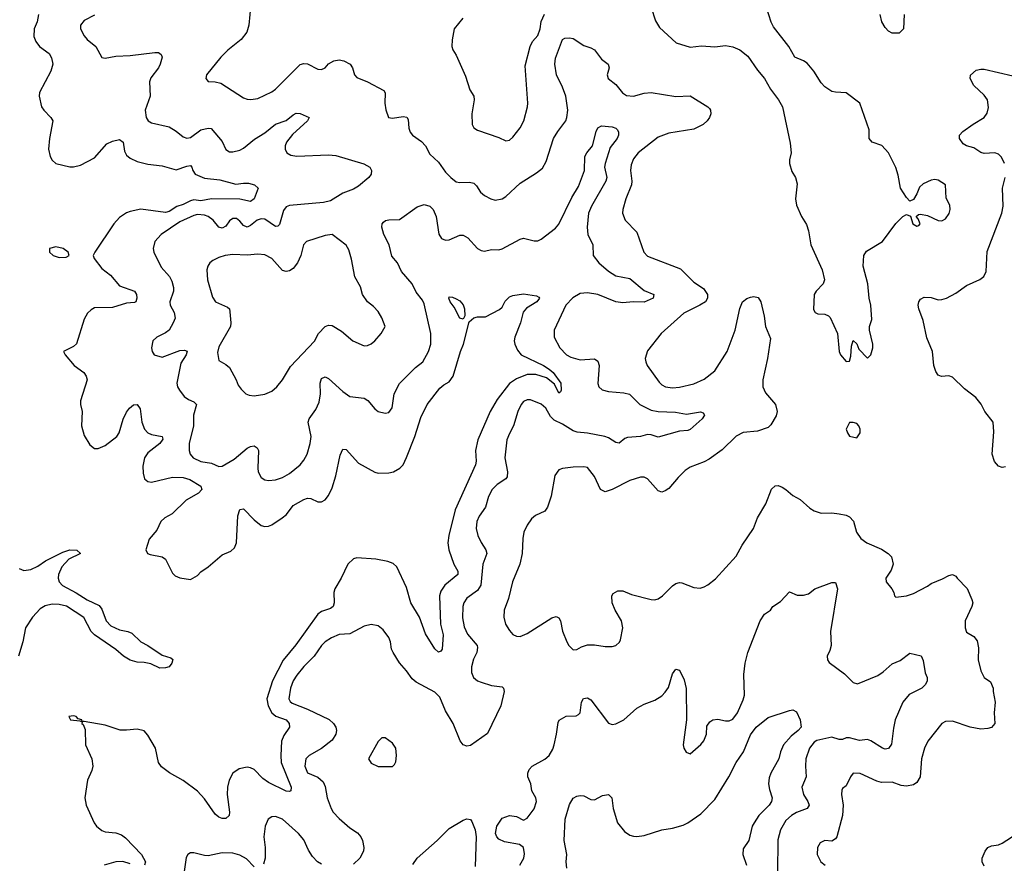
# Model space of a CAD drawing. Header units: inches. Extents: x 1682530 to 1839546, y 640742 to 791647.
# Tile 808 of 923: x 1761487 to 1767043, y 764701 to 769461. Entities that reach past the tile are written whole.
import ezdxf

# ---------------------------------------------------------------- set-up
doc = ezdxf.new("R2010")
doc.units = ezdxf.units.IN
doc.header["$MEASUREMENT"] = 0
doc.layers.add('B7766', color=7, linetype='Continuous')

msp = doc.modelspace()

# ---------------------------------------------------------------- linework, layer by layer
at = {"layer": 'B7766', "color": 5}
for points, elevation in [([(1762790.5, 769550), (1762779.3, 769430), (1762768.5, 769391.5), (1762736.3, 769350), (1762660.7, 769290), (1762622.8, 769250), (1762541, 769150), (1762538, 769130), (1762550, 769112), (1762590, 769111), (1762622.5, 769102.5), (1762750, 769020.4), (1762770, 769012.2), (1762790.4, 769010.4), (1762830, 769016.5), (1762910, 769054.3), (1762930, 769068.9), (1763070, 769207.6), (1763090, 769214.3), (1763110, 769213.1), (1763170, 769182), (1763190, 769180.8), (1763209.8, 769190.2), (1763230, 769211.7), (1763259.3, 769230), (1763290, 769234.2), (1763316.3, 769230), (1763351.8, 769210), (1763364.9, 769190), (1763375.8, 769150), (1763390, 769134.4), (1763450, 769110.3), (1763541.1, 769061.1), (1763548.6, 769048.6), (1763547, 768990), (1763553.3, 768953.3), (1763567.7, 768910), (1763590, 768905.3), (1763650, 768914.6), (1763671.7, 768911.7), (1763678.3, 768898.3), (1763682.3, 768850), (1763690, 768826), (1763703.1, 768810), (1763754, 768774), (1763777.6, 768750), (1763801.8, 768701.8), (1763850, 768656.5), (1763890, 768600.3), (1763918.9, 768570), (1763950, 768546.9), (1763970, 768542.4), (1764025, 768544.9), (1764050, 768538), (1764064.2, 768524.2), (1764087.4, 768487.4), (1764110, 768468.4), (1764146, 768450), (1764170, 768443.7), (1764210, 768450.4), (1764230, 768463.7), (1764310, 768539.5), (1764403.6, 768596.4), (1764436.1, 768623.9), (1764458.2, 768661.8), (1764499.8, 768790), (1764522.8, 768830), (1764567.8, 768890), (1764575, 768910), (1764580.2, 768950), (1764567.8, 769030), (1764550, 769080.3), (1764516.7, 769150), (1764506.4, 769210), (1764510, 769243.8), (1764549.7, 769349.7), (1764563.8, 769356.2), (1764590, 769359.7), (1764610, 769355), (1764670, 769315.8), (1764710, 769302.6), (1764730, 769290.4), (1764770, 769238.7), (1764807.7, 769210), (1764812.7, 769190), (1764801.6, 769150), (1764808, 769130), (1764850, 769096.4), (1764888.2, 769048.2), (1764910, 769033.8), (1764950, 769030.2), (1765010, 769047.1), (1765049.8, 769050.2), (1765190, 769028.6), (1765270, 769031.6), (1765370.8, 768970), (1765379.9, 768959.9), (1765385.5, 768950), (1765386.7, 768930), (1765379.5, 768910), (1765365.7, 768890), (1765343.1, 768870), (1765290, 768843.5), (1765150, 768820.8), (1765090, 768798.2), (1764976.9, 768710), (1764950, 768676.2), (1764937.6, 768642.4), (1764933.4, 768610), (1764941.3, 768550), (1764939.4, 768530), (1764907.8, 768450), (1764890.4, 768390.4), (1764888.9, 768370), (1764903.8, 768330), (1764970, 768263), (1765009.1, 768150), (1765030, 768127.1), (1765216.3, 768056.3), (1765290, 767981), (1765344.6, 767944.6), (1765368.8, 767910), (1765368.8, 767890), (1765356.3, 767870), (1765325, 767850), (1765233.9, 767806.1), (1765107, 767690), (1765030, 767592.7), (1765017.1, 767550), (1765019.3, 767530), (1765028.2, 767510), (1765095.1, 767415.1), (1765110, 767400.4), (1765130.3, 767390.3), (1765170, 767384.9), (1765210, 767388.2), (1765290, 767406.4), (1765350, 767432.1), (1765410, 767479.7), (1765479.2, 767590), (1765524.5, 767710), (1765550, 767830.8), (1765565.4, 767870), (1765590, 767888.8), (1765610, 767895.3), (1765630, 767898.5), (1765653, 767893), (1765668.5, 767870), (1765687.7, 767787.7), (1765694.6, 767730), (1765722.6, 767662.6), (1765706.7, 767550), (1765680.3, 767430), (1765680.3, 767390), (1765695.5, 767355.5), (1765752.2, 767290), (1765761.1, 767250), (1765754.7, 767225.3), (1765725.5, 767174.5), (1765710, 767161), (1765650, 767140.4), (1765570, 767132.8), (1765530, 767111.9), (1765450, 767034.5), (1765378.1, 766981.9), (1765350, 766965.8), (1765270, 766935.6), (1765242.1, 766917.9), (1765202, 766878), (1765150, 766816), (1765130, 766802), (1765110, 766795.6), (1765090, 766803.1), (1765030, 766869.7), (1765010, 766879.1), (1764990, 766880.4), (1764930, 766861), (1764830, 766809.8), (1764790, 766797.8), (1764764.4, 766810), (1764730, 766884.5), (1764690, 766934), (1764670, 766938.7), (1764610, 766936.9), (1764550.3, 766929.7), (1764530, 766920.9), (1764506.7, 766890), (1764486.6, 766773.4), (1764465.3, 766710), (1764450, 766688), (1764396.9, 766663.1), (1764374.6, 766645.4), (1764350.3, 766609.7), (1764332, 766570), (1764325.8, 766534.2), (1764322, 766450), (1764309.3, 766390), (1764267.5, 766290), (1764245.3, 766194.7), (1764221.5, 766130), (1764219, 766090), (1764229.1, 766050), (1764250, 766014), (1764270, 765993.1), (1764290, 765982.3), (1764310, 765981.5), (1764350, 765997.3), (1764490, 766086.4), (1764514.6, 766094.6), (1764530, 766086.8), (1764539.3, 766070), (1764550, 766011.3), (1764573.4, 765950), (1764584.9, 765930), (1764610, 765906), (1764630, 765906.7), (1764657.7, 765922.3), (1764690, 765933.1), (1764730, 765934.6), (1764790, 765924.9), (1764830, 765923.8), (1764850, 765930.5), (1764871.1, 765948.9), (1764877.7, 765962.3), (1764889.6, 766030), (1764883, 766070), (1764847.2, 766130), (1764830.9, 766170), (1764827.8, 766210), (1764835.6, 766224.4), (1764861.7, 766238.3), (1764890, 766238.9), (1764938.4, 766218.4), (1765050, 766189), (1765070, 766187.6), (1765090, 766193.7), (1765113.6, 766210), (1765170, 766266.4), (1765190, 766280.3), (1765210, 766285.3), (1765222.9, 766282.9), (1765290, 766258), (1765326.6, 766253.4), (1765350, 766260.5), (1765370, 766273), (1765413.3, 766306.7), (1765530, 766434.4), (1765564, 766496), (1765626.6, 766590), (1765650, 766650.8), (1765696.3, 766730), (1765728.6, 766811.4), (1765750, 766830.6), (1765767.2, 766832.8), (1765790, 766824.4), (1765810, 766810.4), (1765850, 766777), (1765890, 766753.1), (1765945.1, 766705.1), (1765970, 766690.3), (1766010, 766677.6), (1766070, 766678.4), (1766110, 766672.4), (1766150, 766664.9), (1766170, 766655.5), (1766191.1, 766631.1), (1766208.9, 766570), (1766233.1, 766533.1), (1766266.4, 766510), (1766350, 766474), (1766387, 766450), (1766405.3, 766430), (1766415.8, 766390), (1766404.2, 766355.8), (1766373.4, 766310), (1766375.5, 766290), (1766408, 766250), (1766419.1, 766230), (1766422.8, 766210), (1766430, 766202.8), (1766490, 766210.4), (1766530, 766223.7), (1766610, 766265.5), (1766630, 766280.5), (1766694, 766306), (1766730, 766326), (1766750, 766330.7), (1766770, 766322), (1766776, 766310), (1766832.8, 766252.7), (1766860.4, 766190), (1766864.4, 766170), (1766860.4, 766150), (1766822, 766070), (1766822.4, 766030), (1766830, 766006), (1766870, 765980.7), (1766890, 765956), (1766897.2, 765917.2), (1766895.6, 765850), (1766910, 765786.8), (1766930, 765750.4), (1766964.8, 765724.8), (1766980.3, 765690), (1766979.5, 765670), (1766991.5, 765610), (1766985.7, 765550), (1766988.5, 765490), (1766970, 765467.8), (1766950, 765461.1), (1766910, 765458.2), (1766850, 765468.7), (1766750, 765504), (1766710, 765500.5), (1766690.2, 765489.8), (1766611.8, 765390), (1766591.6, 765350), (1766576.1, 765290), (1766567.2, 765190), (1766550, 765157.4), (1766530, 765143.5), (1766490, 765135.7), (1766460.4, 765140.4), (1766410, 765158.4), (1766350, 765156.9), (1766324.4, 765164.4), (1766230, 765208), (1766190, 765209.6), (1766175.3, 765190), (1766150, 765139), (1766130, 765124), (1766125.5, 765114.5), (1766123.7, 765090), (1766132.8, 765030), (1766130.2, 764970), (1766097.4, 764850), (1766090, 764838.4), (1766070, 764826), (1766030, 764829.5), (1766003.4, 764816.6), (1765988, 764790), (1765986, 764750), (1766007.3, 764710), (1766031, 764690)], 760), ([(1761593.6, 769490), (1761584.9, 769450), (1761569.1, 769410), (1761567.2, 769367.2), (1761578.7, 769338.7), (1761598.9, 769310), (1761652.9, 769270), (1761666.3, 769246.3), (1761673.4, 769210), (1761663.2, 769170), (1761598.4, 769050), (1761596.4, 769030), (1761610.3, 768970), (1761622.6, 768950), (1761663.6, 768910), (1761673.8, 768890), (1761654.6, 768790), (1761650.3, 768730), (1761658, 768690), (1761669.3, 768669.3), (1761690, 768650.4), (1761770, 768630.2), (1761790, 768630.2), (1761830, 768639.6), (1761910, 768682), (1761979.2, 768760.8), (1762010, 768776.4), (1762050, 768784.4), (1762070, 768770.7), (1762078.6, 768718.6), (1762090, 768697.4), (1762110, 768679.7), (1762150, 768660.7), (1762210, 768646.4), (1762290, 768637.6), (1762370, 768614.6), (1762430, 768635.7), (1762450, 768638), (1762459, 768630), (1762464.3, 768610), (1762476.5, 768590), (1762530, 768566.4), (1762616.9, 768556.9), (1762706.5, 768533.5), (1762750, 768539.3), (1762778, 768538), (1762811.3, 768530), (1762833.4, 768510), (1762810.2, 768450), (1762790, 768435.3), (1762730, 768448.5), (1762570, 768449.9), (1762510, 768440.1), (1762470, 768444.5), (1762450, 768439.9), (1762410, 768418.9), (1762373.6, 768406.4), (1762330, 768379.6), (1762310, 768374.1), (1762170, 768392.6), (1762110, 768379.5), (1762090, 768372.1), (1762050, 768345.7), (1762018.6, 768310), (1761910.4, 768150), (1761902, 768130), (1761907.1, 768112.9), (1761950, 768057), (1761999.3, 768019.3), (1762050, 767959.6), (1762135.5, 767930), (1762146.4, 767910), (1762148.5, 767890), (1762142, 767870), (1762134.1, 767865.9), (1762090, 767861.4), (1762010, 767838.1), (1761910, 767835.3), (1761890, 767824.7), (1761870, 767806.3), (1761850, 767771.8), (1761806.9, 767633.1), (1761790, 767616.4), (1761734, 767590), (1761744, 767570), (1761794, 767510), (1761849, 767470), (1761862.2, 767450), (1761867.9, 767430), (1761830.2, 767310), (1761829.2, 767289.2), (1761840.3, 767250), (1761836.1, 767170), (1761850, 767114.8), (1761883, 767063), (1761910, 767041.6), (1761930, 767042), (1761970, 767059.1), (1762034.2, 767110), (1762048.7, 767130), (1762070, 767206.4), (1762090, 767246.7), (1762107.4, 767270), (1762130, 767287.2), (1762150.3, 767290.3), (1762166.1, 767266.1), (1762176.3, 767190), (1762191, 767150), (1762209.2, 767130), (1762230, 767120.4), (1762290.2, 767110.2), (1762294.9, 767094.9), (1762277.6, 767070), (1762210, 767016.8), (1762191.8, 766990), (1762181.3, 766941.3), (1762183.1, 766903.1), (1762192, 766870), (1762210, 766854.6), (1762231.3, 766851.3), (1762350, 766879.5), (1762410, 766877.2), (1762446.2, 766866.2), (1762508.9, 766830), (1762515.5, 766810), (1762496, 766790), (1762426.7, 766750), (1762347.7, 766672.3), (1762305.8, 766650), (1762283.2, 766630), (1762259.9, 766580.1), (1762216.9, 766530), (1762198.3, 766470), (1762208.5, 766450), (1762222.9, 766442.9), (1762290, 766430.2), (1762310, 766417.7), (1762350, 766338), (1762363.7, 766323.7), (1762390, 766312.9), (1762450, 766302.9), (1762490, 766324.2), (1762510, 766346), (1762550, 766374), (1762630, 766442.4), (1762678.2, 766461.8), (1762699.2, 766480.8), (1762710.6, 766509.4), (1762718.2, 766661.8), (1762730, 766698), (1762750, 766701.3), (1762810, 766638.4), (1762850, 766607.6), (1762870, 766601.8), (1762890, 766603), (1762910, 766610.9), (1762968.7, 766650), (1762991.6, 766670), (1763030, 766719.4), (1763090, 766753.5), (1763110, 766761.6), (1763130, 766759.7), (1763170, 766740.3), (1763190, 766741.7), (1763210, 766752.2), (1763230, 766776.4), (1763250, 766819.3), (1763270, 766887.7), (1763295.5, 767004.5), (1763310, 767038), (1763330, 767036.4), (1763399.2, 766959.2), (1763490, 766907.4), (1763510, 766902.3), (1763570, 766904), (1763596.9, 766910), (1763632.5, 766930), (1763650.3, 766949.7), (1763670, 766990.3), (1763715.8, 767110), (1763750, 767217.1), (1763786.2, 767290), (1763858.2, 767381.8), (1763879.6, 767400.4), (1763910, 767417.4), (1763932.3, 767450), (1763974.5, 767590), (1763990.8, 767630), (1764023.3, 767756.7), (1764050, 767778.4), (1764070, 767783.8), (1764115.4, 767784.6), (1764193.9, 767826.1), (1764210, 767839.1), (1764226.3, 767873.6), (1764250, 767896.6), (1764270, 767905), (1764330, 767914), (1764403.4, 767903.4), (1764416.5, 767896.5), (1764419.3, 767890), (1764404.2, 767870), (1764346.5, 767833.5), (1764328.8, 767811.2), (1764311.9, 767750), (1764280.8, 767670), (1764276.5, 767650), (1764280.7, 767630), (1764296.3, 767596.3), (1764317.4, 767570), (1764441.7, 767510), (1764474.9, 767490), (1764497.6, 767470), (1764539.5, 767410), (1764542, 767370), (1764539.3, 767360.7), (1764530, 767353.2), (1764504.7, 767404.7), (1764460.4, 767440.4), (1764398.8, 767458.8), (1764350, 767458.4), (1764290, 767435.4), (1764251.6, 767408.4), (1764181.7, 767318.3), (1764141.2, 767250), (1764072.2, 767090), (1764058.9, 767030), (1764062.1, 766970), (1764058.3, 766950), (1763944.5, 766695.5), (1763908.3, 766550), (1763903, 766510), (1763908.9, 766470), (1763937.2, 766390), (1763958.4, 766350), (1763958.6, 766330), (1763885.8, 766270), (1763863.1, 766236.9), (1763855, 766210), (1763862, 766050), (1763876.4, 765990), (1763870.2, 765909.8), (1763862.5, 765897.5), (1763850, 765892), (1763830, 765911.6), (1763776.3, 765996.3), (1763742.9, 766090), (1763694, 766170), (1763670, 766258), (1763614.8, 766374.8), (1763593.6, 766393.6), (1763564.7, 766404.7), (1763497.1, 766417.1), (1763390, 766425.3), (1763370, 766418.8), (1763339.3, 766390), (1763301.8, 766310), (1763264.9, 766250), (1763258.6, 766230), (1763262, 766170), (1763255.8, 766150), (1763240.2, 766139.8), (1763190, 766122.5), (1763170, 766107.7), (1763045.4, 765934.6), (1762972.9, 765847.1), (1762913.3, 765730), (1762882.2, 765630), (1762889.5, 765590), (1762910.1, 765550), (1762931.7, 765531.7), (1762990.2, 765510), (1763008.1, 765490), (1763009.2, 765470), (1762978, 765422), (1762964, 765390), (1762959.8, 765310), (1762962.5, 765270), (1763019.4, 765130), (1763017.4, 765110), (1763010, 765106.1), (1762990, 765108.1), (1762890, 765156.8), (1762859, 765179), (1762810, 765229.7), (1762790, 765240.5), (1762770, 765243.5), (1762724.9, 765235.1), (1762690.3, 765209.7), (1762668.7, 765170), (1762658.9, 765130), (1762657.3, 765090), (1762671.4, 764990), (1762668.9, 764971.1), (1762650, 764954.7), (1762630, 764953.3), (1762610, 764961.2), (1762590, 764977.8), (1762530, 765065), (1762490, 765107.9), (1762410, 765168.4), (1762331.6, 765211.6), (1762286.3, 765246.3), (1762269.8, 765270), (1762253.3, 765350), (1762210, 765423.6), (1762188.7, 765448.7), (1762150, 765458.7), (1762090, 765451.9), (1762053.2, 765453.2), (1761970, 765480.5), (1761850, 765502), (1761840.4, 765500.4), (1761838, 765510), (1761816.4, 765516.4), (1761806, 765530), (1761790, 765533.2), (1761764.7, 765530), (1761774, 765510), (1761825.4, 765505.4), (1761839.6, 765499.6), (1761838, 765490), (1761844.9, 765484.9), (1761856.4, 765456.4), (1761859, 765370), (1761894.7, 765290), (1761900.2, 765250), (1761894.4, 765225.6), (1761870.3, 765170), (1761854, 765070), (1761862.4, 765030), (1761907.2, 764930), (1761920.3, 764910), (1761950, 764885.4), (1761970, 764879.3), (1762030, 764873), (1762060.9, 764860.9), (1762084.9, 764844.9), (1762173.6, 764750), (1762196, 764710), (1762190.3, 764690)], 720), ([(1761910, 769487.3), (1761850, 769457), (1761830.5, 769430), (1761830.5, 769410), (1761850.5, 769370), (1761868, 769350), (1761917.1, 769310), (1761950, 769247.7), (1761970, 769243.8), (1762030, 769256.4), (1762110, 769258.7), (1762250, 769276.4), (1762270, 769275.5), (1762285.2, 769265.2), (1762290.5, 769250), (1762280.4, 769210), (1762270.3, 769190), (1762227.2, 769132.8), (1762218.9, 769110), (1762222.4, 769030), (1762195.6, 768950), (1762201.1, 768910), (1762211.5, 768891.5), (1762230, 768878.7), (1762330, 768855.9), (1762370, 768833), (1762410, 768800.8), (1762430, 768792.4), (1762450, 768796.9), (1762510, 768839.2), (1762550, 768850.1), (1762567.5, 768847.5), (1762630, 768773.7), (1762650, 768728.4), (1762670, 768715.6), (1762690, 768715.5), (1762730, 768725.2), (1762750, 768735.5), (1762812.5, 768787.5), (1762870, 768823.2), (1762930, 768871), (1762990, 768891.9), (1763030, 768924.9), (1763047, 768933), (1763070, 768931.2), (1763120.5, 768910), (1763110.3, 768890), (1763027, 768813), (1762991.6, 768770), (1762984.6, 768750), (1762984.2, 768730), (1762994.3, 768710), (1763017.5, 768697.5), (1763050, 768690.9), (1763230, 768699.5), (1763270, 768695.9), (1763428.2, 768648.2), (1763462, 768630), (1763472.7, 768610), (1763470.3, 768590), (1763457, 768570), (1763398.1, 768521.9), (1763370, 768504.8), (1763310, 768482.8), (1763240, 768440), (1763201, 768430), (1763010, 768412.4), (1762990, 768405.7), (1762975, 768385), (1762953.8, 768306.2), (1762943.8, 768296.2), (1762930, 768294.8), (1762870, 768336.2), (1762850, 768337.3), (1762827.7, 768330), (1762790, 768299.3), (1762770, 768290.8), (1762750, 768300.8), (1762730, 768324.8), (1762710, 768339.3), (1762690, 768340.3), (1762670, 768325.7), (1762650, 768296.4), (1762630, 768284.1), (1762610, 768289.8), (1762578.2, 768330), (1762550, 768350.6), (1762530, 768357.7), (1762490, 768361.8), (1762470, 768357), (1762390, 768321.5), (1762284.4, 768250), (1762248.8, 768210), (1762240.3, 768170), (1762243.1, 768150), (1762285.7, 768065.7), (1762332.7, 768012.7), (1762346.3, 767986.3), (1762355.5, 767950), (1762354.5, 767930), (1762333.6, 767870), (1762336.5, 767850), (1762358.6, 767810), (1762363.4, 767776.6), (1762353.8, 767750), (1762330, 767709.6), (1762310, 767694.3), (1762260.7, 767670), (1762237.3, 767650), (1762230.8, 767610), (1762234.8, 767590), (1762246, 767570), (1762290, 767557), (1762390, 767594.7), (1762416.9, 767596.9), (1762431.3, 767591.3), (1762425.7, 767570), (1762397, 767523), (1762374.3, 767410), (1762377.8, 767390), (1762388.2, 767370), (1762415.4, 767335.4), (1762438.7, 767318.7), (1762470, 767304.6), (1762484.6, 767290), (1762467.2, 767230), (1762468.1, 767170), (1762442.9, 767070), (1762443.9, 767030), (1762449.1, 767010), (1762465.7, 766990), (1762510, 766968.7), (1762570, 766958.7), (1762610, 766941), (1762630, 766942.8), (1762697.9, 766982.1), (1762770, 767043.2), (1762790, 767053.8), (1762810, 767056.5), (1762826.3, 767046.3), (1762833.8, 767030), (1762830.2, 766930), (1762833.4, 766910), (1762850, 766878.7), (1762870, 766864.6), (1762890, 766860.3), (1762930, 766864.6), (1762970, 766877.4), (1763010, 766901.1), (1763069.6, 766950), (1763090, 766975.5), (1763108.3, 767010), (1763126, 767070), (1763130.8, 767109.2), (1763115.5, 767190), (1763120.8, 767210), (1763158.2, 767261.8), (1763176.7, 767303.3), (1763183.9, 767350), (1763181.6, 767410), (1763190, 767437.6), (1763210, 767446), (1763230, 767436.1), (1763310, 767364), (1763350, 767336), (1763430, 767326.3), (1763451.8, 767311.8), (1763490, 767266), (1763510, 767250.4), (1763550, 767241.6), (1763570, 767244.9), (1763588, 767272), (1763600.9, 767350), (1763630, 767408.7), (1763721.2, 767498.8), (1763761, 767530), (1763794.6, 767590), (1763806.4, 767630), (1763807.4, 767690), (1763770, 767858), (1763759, 767879), (1763723.4, 767923.4), (1763700.8, 767970), (1763640.6, 768040.6), (1763619.2, 768090), (1763587.5, 768127.5), (1763571.3, 768190), (1763541.4, 768250), (1763529.9, 768290), (1763532.9, 768310), (1763540.7, 768319.3), (1763552, 768328), (1763570, 768332.3), (1763630, 768333.2), (1763730, 768405.8), (1763770, 768418.3), (1763800.5, 768410), (1763820.9, 768390), (1763837.2, 768350), (1763851.7, 768251.7), (1763867.3, 768227.3), (1763890, 768217.1), (1763910, 768218.4), (1763970, 768246), (1763990, 768244.6), (1764016.4, 768230), (1764070, 768170.6), (1764090, 768159.1), (1764110, 768155.5), (1764150, 768163.8), (1764190, 768163.1), (1764210, 768168.9), (1764310, 768223.1), (1764330, 768228.5), (1764390, 768214), (1764410, 768214), (1764430, 768222), (1764510, 768285.8), (1764530, 768307.7), (1764602.8, 768457.2), (1764640.2, 768519.8), (1764674.5, 768610), (1764676.5, 768690), (1764686.2, 768710), (1764719.8, 768750), (1764739.7, 768830), (1764750, 768850.8), (1764770, 768863), (1764830, 768857.1), (1764851, 768850), (1764860.5, 768840.5), (1764866.2, 768826.2), (1764865.7, 768810), (1764857.6, 768790), (1764819.2, 768740.8), (1764790.1, 768650), (1764787.5, 768630), (1764799.6, 768570), (1764794.1, 768550), (1764713.3, 768410), (1764696.6, 768370), (1764689.6, 768290), (1764692.3, 768250), (1764721.8, 768190), (1764722.8, 768130), (1764754, 768090), (1764810, 768041.8), (1764850, 768016.9), (1764930, 768000.5), (1765010, 767933.1), (1765064.9, 767910), (1765061.6, 767890), (1765010, 767866.8), (1764948.9, 767868.9), (1764890, 767863.6), (1764850, 767869.4), (1764749.5, 767910), (1764690, 767919.9), (1764650, 767916.1), (1764607.9, 767892.1), (1764568.6, 767850), (1764502.8, 767710), (1764502, 767670), (1764534.4, 767610), (1764572, 767570), (1764597.3, 767557.3), (1764650, 767541.8), (1764730, 767546.9), (1764750, 767534.4), (1764755.8, 767510), (1764749.2, 767409.2), (1764754.9, 767390), (1764773.6, 767373.6), (1764810, 767362.5), (1764896.1, 767356.1), (1764928.1, 767348.1), (1764986, 767290), (1765050, 767258.6), (1765090, 767251.3), (1765187, 767247), (1765250, 767235.8), (1765328.5, 767248.5), (1765343, 767243), (1765350.4, 767230), (1765337.6, 767210), (1765270.7, 767149.3), (1765256.1, 767143.9), (1765210, 767140.2), (1765090, 767106), (1765050, 767119.3), (1765030, 767119.8), (1764990, 767109.2), (1764916.3, 767103.7), (1764902.1, 767097.9), (1764870, 767071.2), (1764850, 767074.8), (1764810, 767102.2), (1764789.2, 767109.2), (1764690, 767127.5), (1764633.2, 767133.2), (1764610, 767141.6), (1764550, 767178.7), (1764501.9, 767201.9), (1764482.3, 767222.3), (1764456.2, 767270), (1764430, 767292.5), (1764370, 767316.8), (1764350, 767317.2), (1764330, 767307.6), (1764316.5, 767290), (1764297.8, 767250), (1764273.8, 767170), (1764250, 767127), (1764235.8, 767090), (1764224.4, 766990), (1764239.3, 766910), (1764237.6, 766882.4), (1764230.2, 766869.8), (1764180.6, 766839.4), (1764153.7, 766810), (1764132.9, 766770), (1764115.3, 766710), (1764079.4, 766660.6), (1764067.1, 766630), (1764062.8, 766590), (1764071.3, 766550), (1764090, 766510.4), (1764117.3, 766470), (1764122.4, 766450), (1764101.1, 766390), (1764088.5, 766270), (1764070, 766240.9), (1764010, 766197.7), (1763992.4, 766170), (1763986.7, 766150), (1763985.7, 766085.7), (1763995, 766035), (1764014.5, 765994.5), (1764067.9, 765930), (1764070, 765918), (1764066.4, 765890), (1764046.9, 765853.1), (1764035.4, 765810), (1764037.2, 765777.2), (1764047.7, 765750), (1764070, 765731), (1764090, 765723.2), (1764150, 765704.1), (1764210, 765697.7), (1764217.8, 765690), (1764220.6, 765670), (1764201.3, 765590), (1764127.1, 765432.9), (1764030, 765366.3), (1764010, 765361.6), (1763989.4, 765370), (1763972.8, 765392.8), (1763932.8, 765490), (1763890, 765560.9), (1763858.5, 765638.5), (1763830, 765666.4), (1763724, 765724), (1763701.7, 765741.7), (1763670, 765787), (1763630, 765831.8), (1763593.7, 765890), (1763584.8, 765910), (1763579.8, 765950), (1763570, 765974.5), (1763538.4, 766018.4), (1763510, 766042), (1763470, 766047.8), (1763430, 766039.7), (1763350, 765996.1), (1763290, 765991.3), (1763246.4, 765973.6), (1763210, 765950.8), (1763190, 765930.9), (1763148.3, 765870), (1763090, 765811.9), (1763050, 765762), (1763030.1, 765729.9), (1763014.6, 765690), (1763006.5, 765630), (1763013.4, 765613.4), (1763024.8, 765604.8), (1763110.1, 765570.1), (1763232.4, 765512.4), (1763257.7, 765490), (1763271.4, 765470), (1763274.7, 765450), (1763270.2, 765430), (1763250, 765395.6), (1763190, 765348.3), (1763119.5, 765310), (1763102.3, 765290), (1763096.5, 765250), (1763111.7, 765211.7), (1763170, 765187.7), (1763200, 765160), (1763210, 765134.8), (1763222.5, 765070), (1763244.1, 765010), (1763256.1, 764990), (1763290, 764953.1), (1763350, 764902), (1763392.5, 764872.5), (1763412.7, 764850), (1763421.6, 764830), (1763428.2, 764790), (1763426, 764770), (1763406, 764730), (1763370, 764696.2)], 740), ([(1763987.7, 769470), (1763938.8, 769410), (1763927.1, 769347.1), (1763926, 769310), (1763930.9, 769290.9), (1763950, 769262), (1764002.8, 769142.8), (1764026, 769066), (1764050.4, 769030), (1764051.8, 769010), (1764037.3, 768930), (1764039.5, 768870), (1764050.3, 768850.3), (1764070, 768837.6), (1764190, 768795.8), (1764230, 768777.1), (1764250, 768782.4), (1764270, 768798.4), (1764310, 768850.4), (1764330.8, 768890), (1764352.8, 768970), (1764354.8, 768990), (1764338.3, 769201.7), (1764366.9, 769310), (1764381.1, 769338.9), (1764410, 769373), (1764423.1, 769410), (1764430, 769451), (1764448.2, 769491.8)], 780), ([(1765050, 769530.6), (1765074.8, 769454.8), (1765097.3, 769417.3), (1765190.3, 769330.3), (1765270, 769305.5), (1765333.7, 769313.7), (1765410, 769308.7), (1765470, 769315.3), (1765510, 769308.8), (1765551.3, 769291.3), (1765594.7, 769254.7), (1765650, 769177.3), (1765690.4, 769130), (1765723, 769070), (1765767.7, 769010), (1765790.6, 768969.4), (1765834.8, 768765.2), (1765841, 768710), (1765831, 768670), (1765831, 768650), (1765844, 768604), (1765864.7, 768570), (1765874.4, 768534.4), (1765864.9, 768450), (1765870, 768414), (1765898, 768350), (1765926.4, 768306.4), (1765937.3, 768270), (1765950.5, 768190), (1766014.9, 768050), (1766027.3, 767992.7), (1766020.7, 767970), (1765980.5, 767930), (1765970.6, 767910), (1765966.4, 767826.4), (1765976, 767810), (1765990, 767800.7), (1766030, 767798.8), (1766050, 767791), (1766060.7, 767780.7), (1766100.7, 767690), (1766111.3, 767590), (1766118, 767570), (1766150, 767532), (1766170, 767534), (1766176.5, 767563.5), (1766180.2, 767619.8), (1766190, 767652), (1766210, 767632), (1766221.4, 767601.4), (1766270, 767552), (1766289, 767571), (1766301.2, 767610), (1766301.2, 767630), (1766282.7, 767710), (1766282.7, 767730), (1766295.4, 767770), (1766289.7, 767849.7), (1766280.7, 767890), (1766272, 767970), (1766247, 768070), (1766249.7, 768130.3), (1766265.2, 768154.8), (1766355.1, 768210), (1766430, 768311), (1766470, 768351.3), (1766490, 768362), (1766512.7, 768352.7), (1766527.3, 768310), (1766550, 768296), (1766560.4, 768299.6), (1766568.7, 768310), (1766557.2, 768337.2), (1766546, 768350), (1766558, 768362), (1766570, 768364.7), (1766610, 768357.3), (1766670, 768327.6), (1766690, 768326.5), (1766710, 768337), (1766731.6, 768368.4), (1766737.2, 768390), (1766735.2, 768415.2), (1766714.2, 768454.2), (1766711.8, 768530), (1766670, 768556.2), (1766650, 768559.6), (1766630, 768555.6), (1766584.9, 768535.1), (1766563.7, 768516.3), (1766550, 768478), (1766530, 768446), (1766510, 768438), (1766490, 768458), (1766457.2, 768510), (1766444.1, 768584.1), (1766430, 768628), (1766389.4, 768710), (1766351.8, 768751.8), (1766298, 768770), (1766279.7, 768790), (1766279.3, 768839.3), (1766227, 768990), (1766150, 769049.2), (1766090, 769052), (1766070, 769057), (1766030, 769082.9), (1766010, 769104.5), (1765967.6, 769170), (1765930, 769216.2), (1765910, 769229.6), (1765861.2, 769250), (1765827, 769310), (1765740.3, 769420.3), (1765726.5, 769446.5), (1765700.5, 769530)], 780), ([(1766478.4, 769490), (1766474, 769410), (1766450, 769386), (1766410, 769384.5), (1766390, 769397.2), (1766370, 769417.2), (1766352.3, 769450), (1766342.7, 769490)], 760), ([(1767044, 768650), (1767026.4, 768686.4), (1767010, 768702.4), (1766990, 768709.7), (1766930, 768706.2), (1766910, 768712.3), (1766870, 768738), (1766829.9, 768749.9), (1766810, 768761.1), (1766789.7, 768790), (1766789.6, 768810), (1766809.4, 768830), (1766867.6, 768872.4), (1766929.8, 768910.2), (1766945.6, 768934.4), (1766953.9, 768966.1), (1766947.6, 769010), (1766930, 769036), (1766871.3, 769090), (1766849.6, 769130), (1766852.3, 769147.7), (1766884.2, 769175.8), (1766910, 769182.4), (1766930, 769182), (1767090, 769144)], 760), ([(1767050, 766938.4), (1767030, 766935.1), (1767010, 766942.7), (1766987.9, 766967.9), (1766975.1, 767010), (1766983.3, 767136.7), (1766979.7, 767190), (1766933.7, 767250), (1766912.1, 767292.1), (1766881.7, 767330), (1766818.6, 767378.6), (1766750, 767445.1), (1766730, 767452.1), (1766688.7, 767448.7), (1766670, 767456.3), (1766655.8, 767475.8), (1766644.5, 767510), (1766638, 767590), (1766606.5, 767666.5), (1766584.3, 767764.3), (1766560.4, 767830), (1766556.9, 767850), (1766560.5, 767870), (1766570, 767884.9), (1766590, 767895.3), (1766630, 767892.9), (1766670, 767880.9), (1766690, 767881.7), (1766717.2, 767890), (1766770, 767918.7), (1766830, 767961.6), (1766905.4, 767994.6), (1766927.5, 768012.5), (1766939.6, 768040.4), (1766946.5, 768153.5), (1767028.2, 768370), (1767036.9, 768410), (1767033, 768510), (1767046.9, 768570)], 760), ([(1761484, 766364), (1761510, 766353.4), (1761550, 766358.2), (1761590, 766377.8), (1761632.2, 766407.8), (1761730, 766456.9), (1761770, 766470.1), (1761810, 766468), (1761830.7, 766450), (1761763.5, 766416.5), (1761725.4, 766374.6), (1761705.5, 766330), (1761703.5, 766310), (1761709.1, 766289.1), (1761728.9, 766268.9), (1761806.5, 766226.5), (1761867.1, 766187.1), (1761935.8, 766155.8), (1761950, 766134.4), (1761974.7, 766070), (1762001.6, 766041.6), (1762050, 766018), (1762098, 766010), (1762119.9, 765999.9), (1762170, 765950.8), (1762210, 765930.8), (1762290, 765876), (1762339.8, 765859.8), (1762350.7, 765850.7), (1762344.9, 765830), (1762330, 765809.7), (1762310, 765803.5), (1762276.9, 765803.1), (1762227.1, 765827.1), (1762190, 765834.8), (1762150, 765835.6), (1762110, 765846.8), (1762072.8, 765870), (1762030, 765908.4), (1761910, 765990.7), (1761889.9, 766010), (1761848.4, 766088.4), (1761751.2, 766151.2), (1761710, 766161.8), (1761670, 766163), (1761630, 766153.8), (1761602.8, 766137.2), (1761559.2, 766090), (1761519.2, 766030), (1761504.2, 765950), (1761479.8, 765870)], 680), ([(1764309.7, 764690), (1764331.1, 764730), (1764335.4, 764755.4), (1764329.6, 764789.6), (1764307.5, 764807.5), (1764221.6, 764821.6), (1764190, 764837.2), (1764179.3, 764850), (1764172, 764870), (1764179.7, 764910), (1764210, 764956.5), (1764250, 764971.8), (1764290, 764966), (1764330, 764944.7), (1764350, 764956), (1764390, 765008), (1764403.1, 765050), (1764399.7, 765070), (1764377.4, 765110), (1764371.5, 765150), (1764354.5, 765190), (1764354.8, 765210), (1764361.4, 765230), (1764378.3, 765250), (1764450.5, 765289.5), (1764474, 765310), (1764494.7, 765345.3), (1764503.5, 765370), (1764516.8, 765430), (1764524.7, 765495.3), (1764531.2, 765508.8), (1764570, 765531.7), (1764626.6, 765533.4), (1764639.8, 765540.2), (1764649.7, 765550.3), (1764656.9, 765610), (1764668.5, 765631.5), (1764690, 765635.8), (1764710, 765624.4), (1764810, 765492.4), (1764830, 765485.3), (1764850, 765488.7), (1764896, 765510), (1764970, 765577.1), (1765010, 765599.3), (1765070, 765622.4), (1765110, 765646.7), (1765130, 765666.4), (1765147, 765693), (1765170, 765770.8), (1765190, 765796), (1765210, 765791.3), (1765237.2, 765737.2), (1765247.2, 765687.2), (1765248.7, 765510), (1765230.6, 765370), (1765234.8, 765350), (1765248.1, 765328.1), (1765270, 765318.8), (1765330, 765370.8), (1765347.7, 765392.3), (1765362.9, 765430), (1765365.1, 765474.9), (1765381.3, 765498.7), (1765399, 765510), (1765425.6, 765514.4), (1765470, 765504.6), (1765490, 765504.6), (1765510, 765513.7), (1765537.2, 765550), (1765570, 765623.8), (1765576.8, 765650), (1765573.2, 765766.8), (1765581.1, 765830), (1765594.7, 765890), (1765664.7, 766070), (1765690, 766107.3), (1765724, 766130), (1765737.2, 766150), (1765780.8, 766179.2), (1765830, 766233), (1765873.4, 766213.4), (1765910, 766213.4), (1765937.6, 766222.4), (1765973.2, 766250), (1766070, 766285.5), (1766090, 766286), (1766101.6, 766250), (1766061.7, 766010), (1766066.4, 765930), (1766058.9, 765901.1), (1766043.1, 765870), (1766044.2, 765850), (1766054.6, 765834.6), (1766141.6, 765770), (1766190, 765720.5), (1766213.7, 765713.7), (1766330, 765761.5), (1766359.1, 765780.9), (1766410, 765826.3), (1766454.6, 765845.5), (1766510, 765886.4), (1766572.8, 765872.7), (1766584.6, 765844.6), (1766596.2, 765776.2), (1766607.7, 765750), (1766607.3, 765730), (1766598.8, 765710), (1766577.3, 765690), (1766506.6, 765653.4), (1766470.2, 765609.8), (1766427.8, 765510), (1766416.9, 765463.1), (1766405.9, 765374.1), (1766390.1, 765349.9), (1766370, 765345.3), (1766355.1, 765350), (1766290, 765391.8), (1766270, 765398.9), (1766225.8, 765394.2), (1766170, 765409), (1766150, 765408.9), (1766130, 765399.8), (1766110, 765399.1), (1766070, 765413.7), (1765985.5, 765394.5), (1765970, 765384.8), (1765944.3, 765350), (1765921.9, 765290), (1765920.1, 765250), (1765925.4, 765190), (1765900.7, 765130), (1765909.2, 765090), (1765934.9, 765050), (1765940.9, 765030), (1765930.1, 765009.9), (1765870, 764987.6), (1765841.6, 764970), (1765810, 764941.8), (1765779.3, 764890), (1765765.5, 764834.5), (1765763.8, 764650)], 740), ([(1764574.3, 764674.3), (1764569.7, 764710), (1764574.7, 764750), (1764559.2, 764830), (1764564.6, 764950), (1764590, 765033.4), (1764610, 765068), (1764630, 765080.3), (1764650, 765084.4), (1764670, 765081.6), (1764710, 765062), (1764730, 765059.3), (1764776.2, 765083.8), (1764810.2, 765090.2), (1764828.4, 765070), (1764835, 765010), (1764860.3, 764930), (1764900, 764880), (1764930, 764860.3), (1764950, 764854.6), (1764970, 764851.7), (1765010, 764857.4), (1765109.8, 764890.2), (1765170, 764899), (1765230, 764916.1), (1765257.6, 764930), (1765330, 764981.2), (1765410, 765061.7), (1765488, 765190), (1765529.4, 765270.6), (1765570.6, 765329.4), (1765610, 765426), (1765643.5, 765470), (1765710, 765523), (1765830, 765562.8), (1765850, 765566.8), (1765870, 765556), (1765891.3, 765510), (1765896.3, 765470), (1765880.5, 765450), (1765840.9, 765419.1), (1765796.9, 765370), (1765779.7, 765330), (1765771.3, 765290), (1765725, 765210), (1765716, 765184), (1765712.3, 765150), (1765717.6, 765117.6), (1765733.8, 765070), (1765729.1, 765050), (1765715.5, 765030), (1765658.3, 764970), (1765630.9, 764930), (1765620.6, 764910), (1765600.8, 764830), (1765570, 764782.7), (1765567.1, 764750), (1765587.6, 764690)], 720), ([(1763190, 764695.4), (1763167.3, 764710), (1763139.8, 764739.7), (1763116, 764776), (1763090, 764832.7), (1763059.6, 764870), (1762970, 764949.6), (1762930, 764964.7), (1762910, 764964.2), (1762888.9, 764950), (1762872.2, 764910), (1762863.8, 764850), (1762871.8, 764790), (1762871.7, 764730), (1762863.6, 764696.4)], 740), ([(1763705.3, 764694.7), (1763730, 764730.3), (1763842.4, 764830), (1763910, 764897), (1763990, 764944.9), (1764010, 764952), (1764030, 764948), (1764038, 764938), (1764057.4, 764890), (1764062.6, 764850), (1764056.7, 764683.3)], 740), ([(1766930, 764684.7), (1766917.4, 764710), (1766917.7, 764730), (1766934.6, 764770), (1766950, 764790.2), (1766970, 764800.2), (1767010, 764805.9), (1767030, 764814.6), (1767173.2, 764906.8)], 760), ([(1762810, 764680.9), (1762767.3, 764727.3), (1762730, 764746.4), (1762690, 764758.2), (1762630, 764760.8), (1762550, 764744.2), (1762530, 764744.7), (1762470, 764760.7), (1762450, 764760.9), (1762434.8, 764750), (1762427, 764733), (1762415.8, 764655.8)], 740), ([(1762110, 764698), (1762069.3, 764710.7), (1762029.7, 764709.7), (1761963.8, 764690)], 720)]:
    msp.add_lwpolyline(points, dxfattribs=dict(at, elevation=elevation))
for points, elevation in [([(1763250, 768249.4), (1763210, 768243.6), (1763104.9, 768210), (1763088.8, 768190), (1763073.4, 768130), (1763054.7, 768090), (1763030, 768058), (1763010, 768044.4), (1762990, 768040.3), (1762970, 768045.3), (1762910, 768113.3), (1762870, 768134.5), (1762830, 768139.2), (1762770, 768131.9), (1762690, 768136.1), (1762646, 768130), (1762610, 768120.4), (1762576.7, 768103.3), (1762560.4, 768090), (1762548.7, 768070), (1762542.6, 768050), (1762547.3, 767992.7), (1762575, 767895), (1762592.7, 767870), (1762659.6, 767839.6), (1762670.4, 767830), (1762673.4, 767813.4), (1762678.4, 767750), (1762675.9, 767730), (1762610, 767616), (1762603.8, 767583.8), (1762610, 767538), (1762650, 767516), (1762670, 767498.8), (1762708.4, 767430), (1762719.5, 767399.5), (1762736, 767376), (1762762.8, 767350), (1762782, 767342), (1762810, 767339.1), (1762870, 767348.2), (1762910, 767366), (1762938.4, 767390), (1762969.7, 767430), (1763015.4, 767504.6), (1763150, 767647), (1763172.8, 767690), (1763210, 767730.3), (1763230, 767738.3), (1763250, 767736.5), (1763302.9, 767702.9), (1763367.3, 767650), (1763430, 767621.6), (1763450, 767623.8), (1763470, 767632.4), (1763490.9, 767649.1), (1763527.3, 767690), (1763549.6, 767730), (1763530, 767779.3), (1763510, 767815.1), (1763483.8, 767843.8), (1763449.7, 767869.7), (1763422, 767910), (1763410, 767953.2), (1763378, 768010), (1763359.7, 768110), (1763343.5, 768163.5), (1763330, 768189.3)], 760), ([(1761690, 768179.6), (1761656, 768170), (1761654.8, 768150), (1761676, 768130), (1761710, 768119.3), (1761750, 768121.6), (1761765.2, 768130), (1761760.9, 768150), (1761732.3, 768170)], 720), ([(1763990, 767772.3), (1763970, 767776.9), (1763938.4, 767838.4), (1763915.6, 767870), (1763908.2, 767890), (1763910, 767898), (1763930, 767896.4), (1763950, 767886.7), (1763970, 767875.3), (1763990, 767852.2), (1763996.5, 767830), (1763999.5, 767790)], 720), ([(1766190, 767188.7), (1766170, 767188), (1766151.3, 767150), (1766158, 767130), (1766170, 767112), (1766210, 767102), (1766228.7, 767130), (1766228.7, 767150), (1766222, 767170), (1766210, 767182)], 780), ([(1763550, 765408.7), (1763530, 765408.7), (1763510, 765388.7), (1763456, 765290), (1763470, 765266.8), (1763510, 765247.3), (1763590, 765246.8), (1763602, 765258), (1763610, 765274), (1763614, 765310), (1763609.3, 765350), (1763590, 765379), (1763570, 765394)], 760)]:
    msp.add_lwpolyline(points, close=True, dxfattribs=dict(at, elevation=elevation))

doc.saveas('drawing.dxf')
